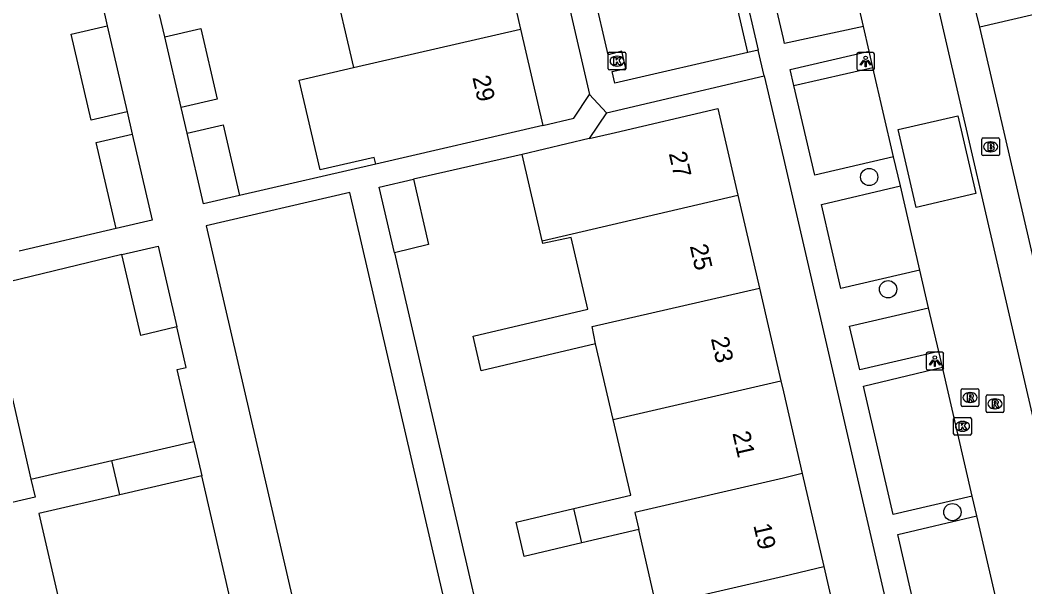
# Model space of a CAD drawing. Extents: x 156414 to 157775, y 382335 to 383765.
# Drawn here: x 156956.8 to 157013.7, y 383265.8 to 383297.9 of the extents above; entities that cross this region are included whole.
import ezdxf

# ---------------------------------------------------------------- set-up
doc = ezdxf.new("R2010")
doc.units = 0
for name, color, linetype in [('IMGEO_Boom', 7, 'Continuous'), ('IMGEO_Brandkraan', 7, 'Continuous'), ('IMGEO_Haag', 7, 'Continuous'), ('IMGEO_Kolk', 7, 'Continuous'), ('IMGEO_Lichtpunt', 7, 'Continuous'), ('IMGEO_Pand', 7, 'Continuous'), ('IMGEO_Pand_nummerreeks', 7, 'Continuous'), ('IMGEO_Rijbaan_lokaal_gesloten', 7, 'Continuous'), ('IMGEO_Rijbaan_lokaal_open', 7, 'Continuous'), ('IMGEO_Rioolput', 7, 'Continuous'), ('IMGEO_Voetpad_open', 7, 'Continuous')]:
    doc.layers.add(name, color=color, linetype=linetype)

msp = doc.modelspace()

# ---------------------------------------------------------------- linework, layer by layer
at = {"layer": 'IMGEO_Boom'}
for centre in [(157004.858, 383288.984), (157005.929, 383282.631), (157009.566, 383270.016)]:
    msp.add_circle(centre, 0.489, dxfattribs=at)
at = {"layer": 'IMGEO_Brandkraan'}
for p, q in [((157011.227, 383290.267), (157011.227, 383291.119)), ((157011.302, 383291.193), (157012.154, 383291.193)), ((157011.715, 383290.973), (157011.74, 383290.973)), ((157012.228, 383291.119), (157012.228, 383290.267)), ((157012.154, 383290.193), (157011.302, 383290.193)), ((157011.738, 383290.413), (157011.713, 383290.413))]:
    msp.add_line(p, q, dxfattribs=at)
for points in [[(157011.227, 383290.267), (157011.227, 383291.119)], [(157011.302, 383291.193), (157012.154, 383291.193)], [(157011.575, 383290.893), (157011.575, 383290.493), (157011.788, 383290.493)], [(157011.806, 383290.893), (157011.575, 383290.893)], [(157011.754, 383290.812), (157011.7, 383290.812), (157011.7, 383290.736)], [(157012.228, 383291.119), (157012.228, 383290.267)], [(157012.154, 383290.193), (157011.302, 383290.193)], [(157011.7, 383290.736), (157011.753, 383290.736)], [(157011.762, 383290.66), (157011.7, 383290.66), (157011.7, 383290.579)], [(157011.7, 383290.579), (157011.762, 383290.579)]]:
    msp.add_lwpolyline(points, dxfattribs=at)
for centre, radius, start, end in [((157011.304, 383291.117), 0.0765, 91.552, 178.448), ((157011.304, 383291.117), 0.0765, 91.552, 178.448), ((157011.755, 383290.774), 0.0379, 267.8285, 90.9355), ((157011.81, 383290.748), 0.145, 59.4692, 91.5367), ((157011.835, 383290.795), 0.0922, 285.5137, 58.1501), ((157012.152, 383291.117), 0.0765, 1.552, 88.448), ((157012.152, 383291.117), 0.0765, 1.552, 88.448), ((157011.304, 383290.269), 0.0765, 181.552, 268.448), ((157011.304, 383290.269), 0.0765, 181.552, 268.448), ((157011.763, 383290.619), 0.0404, 269.8759, 90.5077), ((157011.794, 383290.744), 0.251, 268.6676, 293.5347), ((157011.84, 383290.603), 0.105, 301.3115, 78.989), ((157012.152, 383290.269), 0.0765, 271.552, 358.448), ((157012.152, 383290.269), 0.0765, 271.552, 358.448)]:
    msp.add_arc(centre, radius, start, end, dxfattribs=at)
for centre, major_axis, ratio, start_param, end_param in [((157011.714, 383290.693), (-0.387, 0.002), 0.722429, 4.712389, 7.853982), ((157011.739, 383290.693), (-0.39, 0.002), 0.717154, 1.570796, 4.712389)]:
    msp.add_ellipse(centre, major_axis=major_axis, ratio=ratio, start_param=start_param, end_param=end_param, dxfattribs=at)
at = {"layer": 'IMGEO_Haag'}
msp.add_lwpolyline([(156997.985, 383296.033), (156996.777, 383301.261)], dxfattribs=at)
at = {"layer": 'IMGEO_Kolk'}
for p, q in [((156990.09, 383295.115), (156990.09, 383295.967)), ((156990.165, 383296.041), (156991.017, 383296.041)), ((156991.091, 383295.967), (156991.091, 383295.115)), ((156990.578, 383295.821), (156990.603, 383295.821)), ((156991.017, 383295.041), (156990.165, 383295.041)), ((156990.601, 383295.261), (156990.576, 383295.261)), ((157009.637, 383274.448), (157009.637, 383275.3)), ((157009.712, 383275.374), (157010.564, 383275.374)), ((157010.125, 383275.154), (157010.15, 383275.154)), ((157010.638, 383275.3), (157010.638, 383274.448)), ((157010.564, 383274.374), (157009.712, 383274.374)), ((157010.148, 383274.594), (157010.123, 383274.594))]:
    msp.add_line(p, q, dxfattribs=at)
for points in [[(156990.09, 383295.115), (156990.09, 383295.967)], [(156990.165, 383296.041), (156991.017, 383296.041)], [(156991.091, 383295.967), (156991.091, 383295.115)], [(156990.411, 383295.741), (156990.534, 383295.741), (156990.534, 383295.59), (156990.664, 383295.741), (156990.828, 383295.741), (156990.682, 383295.59), (156990.835, 383295.341), (156990.683, 383295.341), (156990.598, 383295.505), (156990.534, 383295.438), (156990.534, 383295.341), (156990.411, 383295.341), (156990.411, 383295.741)], [(156991.017, 383295.041), (156990.165, 383295.041)], [(157009.637, 383274.448), (157009.637, 383275.3)], [(157009.712, 383275.374), (157010.564, 383275.374)], [(157009.958, 383275.074), (157010.081, 383275.074), (157010.081, 383274.923), (157010.211, 383275.074), (157010.375, 383275.074), (157010.229, 383274.923), (157010.382, 383274.674), (157010.23, 383274.674), (157010.145, 383274.838), (157010.081, 383274.771), (157010.081, 383274.674), (157009.958, 383274.674), (157009.958, 383275.074)], [(157010.638, 383275.3), (157010.638, 383274.448)], [(157010.564, 383274.374), (157009.712, 383274.374)]]:
    msp.add_lwpolyline(points, dxfattribs=at)
for centre, start, end in [((156990.167, 383295.965), 91.552, 178.448), ((156990.167, 383295.965), 91.552, 178.448), ((156991.015, 383295.965), 1.552, 88.448), ((156991.015, 383295.965), 1.552, 88.448), ((156990.167, 383295.117), 181.552, 268.448), ((156990.167, 383295.117), 181.552, 268.448), ((156991.015, 383295.117), 271.552, 358.448), ((156991.015, 383295.117), 271.552, 358.448), ((157009.714, 383275.298), 91.552, 178.448), ((157009.714, 383275.298), 91.552, 178.448), ((157010.562, 383275.298), 1.552, 88.448), ((157010.562, 383275.298), 1.552, 88.448), ((157009.714, 383274.45), 181.552, 268.448), ((157009.714, 383274.45), 181.552, 268.448), ((157010.562, 383274.45), 271.552, 358.448), ((157010.562, 383274.45), 271.552, 358.448)]:
    msp.add_arc(centre, 0.0765, start, end, dxfattribs=at)
for centre, major_axis, ratio, start_param, end_param in [((156990.577, 383295.541), (-0.387, 0.002), 0.722429, 4.712389, 7.853982), ((156990.602, 383295.541), (-0.39, 0.002), 0.717154, 1.570796, 4.712389), ((157010.124, 383274.874), (-0.387, 0.002), 0.722429, 4.712389, 7.853982), ((157010.149, 383274.874), (-0.39, 0.002), 0.717154, 1.570796, 4.712389)]:
    msp.add_ellipse(centre, major_axis=major_axis, ratio=ratio, start_param=start_param, end_param=end_param, dxfattribs=at)
at = {"layer": 'IMGEO_Lichtpunt'}
for p, q in [((157004.158, 383295.933), (157004.158, 383295.126)), ((157004.158, 383295.933), (157004.158, 383295.126)), ((157005.06, 383296.028), (157004.252, 383296.028)), ((157005.06, 383296.028), (157004.252, 383296.028)), ((157005.154, 383295.126), (157005.154, 383295.933)), ((157005.154, 383295.126), (157005.154, 383295.933)), ((157004.252, 383295.032), (157005.06, 383295.032)), ((157004.252, 383295.032), (157005.06, 383295.032)), ((157008.076, 383278.968), (157008.076, 383278.161)), ((157008.076, 383278.968), (157008.076, 383278.161)), ((157008.978, 383279.063), (157008.17, 383279.063)), ((157008.978, 383279.063), (157008.17, 383279.063)), ((157009.072, 383278.161), (157009.072, 383278.968)), ((157009.072, 383278.161), (157009.072, 383278.968)), ((157008.17, 383278.067), (157008.978, 383278.067)), ((157008.17, 383278.067), (157008.978, 383278.067))]:
    msp.add_line(p, q, dxfattribs=at)
for points in [[(157004.532, 383295.597), (157004.571, 383295.569), (157004.383, 383295.307), (157004.345, 383295.334), (157004.532, 383295.597)], [(157004.634, 383295.549), (157004.681, 383295.549), (157004.681, 383295.227), (157004.634, 383295.227), (157004.634, 383295.549)], [(157004.744, 383295.569), (157004.782, 383295.596), (157004.969, 383295.334), (157004.93, 383295.306), (157004.744, 383295.569)], [(157008.45, 383278.632), (157008.489, 383278.604), (157008.301, 383278.342), (157008.263, 383278.369), (157008.45, 383278.632)], [(157008.552, 383278.584), (157008.599, 383278.584), (157008.599, 383278.262), (157008.552, 383278.262), (157008.552, 383278.584)], [(157008.662, 383278.604), (157008.7, 383278.631), (157008.887, 383278.369), (157008.848, 383278.341), (157008.662, 383278.604)]]:
    msp.add_lwpolyline(points, dxfattribs=at)
for centre in [(157004.657, 383295.731), (157008.575, 383278.766)]:
    msp.add_circle(centre, 0.0994, dxfattribs=at)
for centre, start, end in [((157004.252, 383295.933), 90, 180), ((157004.252, 383295.933), 90, 180), ((157005.06, 383295.933), 0, 90), ((157005.06, 383295.933), 0, 90), ((157004.252, 383295.126), 180, 270), ((157004.252, 383295.126), 180, 270), ((157005.06, 383295.126), 270, 0), ((157005.06, 383295.126), 270, 360), ((157008.17, 383278.968), 90, 180), ((157008.17, 383278.968), 90, 180), ((157008.978, 383278.968), 0, 90), ((157008.978, 383278.968), 0, 90), ((157008.17, 383278.161), 180, 270), ((157008.17, 383278.161), 180, 270), ((157008.978, 383278.161), 270, 0), ((157008.978, 383278.161), 270, 360)]:
    msp.add_arc(centre, 0.0946, start, end, dxfattribs=at)
at = {"layer": 'IMGEO_Pand'}
for points in [[(156983.909, 383302.633), (156985.13, 383297.355)], [(156974.449, 383300.442), (156975.67, 383295.176)], [(156962.867, 383292.67), (156960.82, 383292.197), (156959.695, 383297.069), (156961.741, 383297.541)], [(156961.741, 383297.541), (156962.867, 383292.67)], [(156965, 383296.912), (156967.033, 383297.384), (156967.952, 383293.398), (156965.916, 383292.925)], [(156975.67, 383295.176), (156985.13, 383297.355)], [(156985.13, 383297.355), (156986.391, 383291.903)], [(156965.916, 383292.925), (156965, 383296.912)], [(156976.936, 383289.715), (156976.849, 383290.091), (156973.786, 383289.381), (156972.606, 383294.47), (156975.67, 383295.176)], [(156989.017, 383291.156), (156990.262, 383291.448), (156990.496, 383291.502), (156996.296, 383292.862), (156997.427, 383287.962)], [(156966.266, 383291.456), (156968.3, 383291.929), (156969.219, 383287.943)], [(156986.391, 383291.903), (156976.936, 383289.715)], [(156962.245, 383286.062), (156961.107, 383290.942), (156963.153, 383291.412)], [(156963.153, 383291.412), (156964.273, 383286.535), (156962.245, 383286.062)], [(156969.219, 383287.943), (156967.185, 383287.47), (156966.266, 383291.456)], [(156989.017, 383291.156), (156985.225, 383290.267)], [(156986.355, 383285.365), (156985.225, 383290.267)], [(156977.987, 383284.694), (156977.132, 383288.402), (156979.067, 383288.865)], [(156979.067, 383288.865), (156979.922, 383285.156), (156977.987, 383284.694)], [(156986.355, 383285.365), (156997.427, 383287.962)], [(156997.427, 383287.962), (156998.642, 383282.701)], [(156962.569, 383284.603), (156964.615, 383285.077), (156965.676, 383280.495)], [(156989.378, 383279.54), (156982.896, 383278.023), (156982.443, 383279.978), (156988.926, 383281.496), (156987.985, 383285.558), (156986.389, 383285.216), (156986.355, 383285.365)], [(156965.676, 383280.495), (156963.631, 383280.021), (156962.569, 383284.603)], [(156989.378, 383279.54), (156989.173, 383280.516), (156998.642, 383282.701)], [(156998.642, 383282.701), (156999.856, 383277.441)], [(156990.372, 383275.252), (156989.378, 383279.54)], [(156990.372, 383275.252), (156999.856, 383277.441)], [(156999.856, 383277.441), (156999.999, 383276.823), (157001.068, 383272.199)], [(156956.317, 383276.682), (156957.421, 383271.885)], [(156988.151, 383270.217), (156991.364, 383270.969), (156990.372, 383275.252)], [(156962.001, 383272.94), (156966.632, 383274.006)], [(156966.632, 383274.006), (156967.082, 383272.063)], [(156957.421, 383271.885), (156962.001, 383272.94)], [(156962.448, 383270.996), (156962.001, 383272.94)], [(156967.082, 383272.063), (156962.448, 383270.996)], [(157001.068, 383272.199), (156999.999, 383271.933), (156991.602, 383269.995), (156991.813, 383269.027)], [(157001.068, 383272.199), (157002.283, 383266.937)], [(156957.421, 383271.885), (156957.657, 383270.856), (156948.186, 383268.666)], [(156962.448, 383270.996), (156957.868, 383269.942), (156958.999, 383265.031)], [(156988.6, 383268.276), (156985.324, 383267.511), (156984.879, 383269.451), (156988.151, 383270.217)], [(156988.6, 383268.276), (156988.151, 383270.217)], [(156991.813, 383269.027), (156988.6, 383268.276)], [(156992.808, 383264.733), (156991.813, 383269.027)], [(156992.808, 383264.733), (157000, 383266.394), (157002.283, 383266.937)], [(157002.283, 383266.937), (157003.497, 383261.676)]]:
    msp.add_lwpolyline(points, dxfattribs=at)
at = {"layer": 'IMGEO_Rijbaan_lokaal_gesloten'}
for points in [[(156980.593, 383420.637), (156990.238, 383378.696), (156998.031, 383344.954), (156999.999, 383336.439), (157009.175, 383296.743), (157019.993, 383250), (157021.473, 383243.603), (157022.585, 383239.002), (157023.799, 383234.506), (157024.387, 383232.793)], [(157004.529, 383297.505), (157003.339, 383302.655)], [(157004.856, 383296.101), (157004.529, 383297.505)], [(157005.067, 383295.191), (157004.856, 383296.101)], [(157006.24, 383290.133), (157005.067, 383295.191)], [(157006.621, 383288.49), (157006.24, 383290.133)], [(157007.731, 383283.702), (157006.621, 383288.49)], [(157008.223, 383281.58), (157007.731, 383283.702)], [(157008.793, 383279.117), (157008.223, 383281.58)], [(157009, 383278.225), (157008.793, 383279.117)], [(157010.694, 383270.92), (157009, 383278.225)], [(157010.953, 383269.802), (157010.694, 383270.92)], [(157012.1, 383264.854), (157010.953, 383269.802)]]:
    msp.add_lwpolyline(points, dxfattribs=at)
at = {"layer": 'IMGEO_Rijbaan_lokaal_open'}
msp.add_lwpolyline([(157007.519, 383287.264), (157006.497, 383291.668), (157009.87, 383292.451), (157010.892, 383288.047), (157007.519, 383287.264)], dxfattribs=at)
at = {"layer": 'IMGEO_Rioolput'}
for p, q in [((157010.065, 383276.078), (157010.065, 383276.93)), ((157010.14, 383277.004), (157010.992, 383277.004)), ((157010.553, 383276.784), (157010.578, 383276.784)), ((157011.066, 383276.93), (157011.066, 383276.078)), ((157011.473, 383275.722), (157011.473, 383276.574)), ((157011.548, 383276.648), (157012.4, 383276.648)), ((157012.474, 383276.574), (157012.474, 383275.722)), ((157010.992, 383276.004), (157010.14, 383276.004)), ((157010.576, 383276.224), (157010.551, 383276.224)), ((157011.961, 383276.428), (157011.986, 383276.428)), ((157012.4, 383275.648), (157011.548, 383275.648)), ((157011.984, 383275.868), (157011.959, 383275.868))]:
    msp.add_line(p, q, dxfattribs=at)
for points in [[(157010.065, 383276.078), (157010.065, 383276.93)], [(157010.14, 383277.004), (157010.992, 383277.004)], [(157010.654, 383276.702), (157010.402, 383276.704), (157010.402, 383276.304)], [(157010.58, 383276.623), (157010.526, 383276.623), (157010.526, 383276.542)], [(157010.526, 383276.542), (157010.578, 383276.542)], [(157011.066, 383276.93), (157011.066, 383276.078)], [(157011.473, 383275.722), (157011.473, 383276.574)], [(157011.548, 383276.648), (157012.4, 383276.648)], [(157012.474, 383276.574), (157012.474, 383275.722)], [(157010.992, 383276.004), (157010.14, 383276.004)], [(157010.402, 383276.304), (157010.526, 383276.304), (157010.526, 383276.466), (157010.537, 383276.466)], [(157010.584, 383276.437), (157010.655, 383276.304), (157010.795, 383276.304), (157010.73, 383276.43)], [(157012.062, 383276.346), (157011.81, 383276.348), (157011.81, 383275.948)], [(157011.81, 383275.948), (157011.934, 383275.948), (157011.934, 383276.11), (157011.945, 383276.11)], [(157011.988, 383276.267), (157011.934, 383276.267), (157011.934, 383276.186)], [(157011.934, 383276.186), (157011.986, 383276.186)], [(157011.992, 383276.081), (157012.063, 383275.948), (157012.203, 383275.948), (157012.138, 383276.074)], [(157012.4, 383275.648), (157011.548, 383275.648)]]:
    msp.add_lwpolyline(points, dxfattribs=at)
for centre, radius, start, end in [((157010.142, 383276.928), 0.0765, 91.552, 178.448), ((157010.142, 383276.928), 0.0765, 91.552, 178.448), ((157010.562, 383276.731), 0.19, 274.7715, 282.9687), ((157010.586, 383276.527), 0.0964, 77.0061, 93.1865), ((157010.6, 383276.584), 0.0378, 276.6634, 79.6772), ((157010.653, 383276.592), 0.109, 350.3612, 89.416), ((157010.651, 383276.592), 0.112, 277.5842, 350.9817), ((157010.99, 383276.928), 0.0765, 1.552, 88.448), ((157010.99, 383276.928), 0.0765, 1.552, 88.448), ((157011.55, 383276.572), 0.0765, 91.552, 178.448), ((157011.55, 383276.572), 0.0765, 91.552, 178.448), ((157012.398, 383276.572), 0.0765, 1.552, 88.448), ((157012.398, 383276.572), 0.0765, 1.552, 88.448), ((157010.142, 383276.08), 0.0765, 181.552, 268.448), ((157010.142, 383276.08), 0.0765, 181.552, 268.448), ((157010.536, 383276.413), 0.0533, 26.0293, 88.6989), ((157010.635, 383276.377), 0.108, 29.5134, 73.7905), ((157010.99, 383276.08), 0.0765, 271.552, 358.448), ((157010.99, 383276.08), 0.0765, 271.552, 358.448), ((157011.944, 383276.057), 0.0533, 26.0293, 88.6989), ((157011.97, 383276.375), 0.19, 274.7715, 282.9687), ((157011.994, 383276.171), 0.0964, 77.0061, 93.1865), ((157012.008, 383276.228), 0.0378, 276.6634, 79.6772), ((157012.061, 383276.236), 0.109, 350.3612, 89.416), ((157012.059, 383276.236), 0.112, 277.5842, 350.9817), ((157012.043, 383276.021), 0.108, 29.5134, 73.7905), ((157011.55, 383275.724), 0.0765, 181.552, 268.448), ((157011.55, 383275.724), 0.0765, 181.552, 268.448), ((157012.398, 383275.724), 0.0765, 271.552, 358.448), ((157012.398, 383275.724), 0.0765, 271.552, 358.448)]:
    msp.add_arc(centre, radius, start, end, dxfattribs=at)
for centre, major_axis, ratio, start_param, end_param in [((157010.552, 383276.504), (-0.387, 0.002), 0.722429, 4.712389, 7.853982), ((157010.577, 383276.504), (-0.39, 0.002), 0.717154, 1.570796, 4.712389), ((157011.96, 383276.148), (-0.387, 0.002), 0.722429, 4.712389, 7.853982), ((157011.985, 383276.148), (-0.39, 0.002), 0.717154, 1.570796, 4.712389)]:
    msp.add_ellipse(centre, major_axis=major_axis, ratio=ratio, start_param=start_param, end_param=end_param, dxfattribs=at)
at = {"layer": 'IMGEO_Voetpad_open'}
for points in [[(156978.451, 383339.478), (156989.034, 383293.66)], [(156993.49, 383318.149), (156998.568, 383296.168)], [(157004.529, 383297.505), (157000.066, 383296.533), (156999.999, 383296.816), (156998.875, 383301.652), (157003.339, 383302.655)], [(157011.12, 383297.472), (157010.762, 383298.913), (157015.716, 383300.081)], [(156997.985, 383296.033), (156990.462, 383294.288), (156990.304, 383294.951), (156991.079, 383295.122), (156990.861, 383296.106), (156990.084, 383295.906), (156989.27, 383299.432)], [(157020.022, 383299.533), (157017.532, 383298.957), (157011.12, 383297.472)], [(156961.447, 383298.8), (156961.741, 383297.541)], [(156965, 383296.912), (156964.699, 383298.189)], [(157022.303, 383249.153), (157022.107, 383250), (157011.12, 383297.472)], [(156998.568, 383296.168), (156997.985, 383296.033)], [(156998.923, 383294.706), (156998.568, 383296.168)], [(157000.601, 383294.16), (157000.391, 383295.07), (157004.856, 383296.101)], [(157000.601, 383294.16), (157005.067, 383295.191)], [(156989.997, 383292.62), (156992.482, 383293.204), (156998.923, 383294.706)], [(156998.923, 383294.706), (156999.999, 383290.051), (157009.258, 383250), (157010.096, 383246.373)], [(157006.24, 383290.133), (157001.773, 383289.088), (157000.601, 383294.16)], [(156986.391, 383291.903), (156988.145, 383292.315), (156989.034, 383293.66)], [(156989.034, 383293.66), (156989.997, 383292.62)], [(156962.867, 383292.67), (156963.153, 383291.412)], [(156966.266, 383291.456), (156965.916, 383292.925)], [(156989.997, 383292.62), (156989.017, 383291.156)], [(156985.225, 383290.267), (156979.067, 383288.865)], [(156976.936, 383289.715), (156969.219, 383287.943)], [(157007.731, 383283.702), (157003.254, 383282.677), (157002.155, 383287.437), (157006.621, 383288.49)], [(156975.468, 383288.109), (156967.337, 383286.226), (156976.483, 383246.73), (156984.614, 383248.613), (156975.468, 383288.109)], [(156962.245, 383286.062), (156956.757, 383284.782)], [(156962.569, 383284.603), (156954.922, 383282.741)], [(156977.987, 383284.694), (156986.839, 383246.471), (156992.046, 383242.187), (156997.726, 383243.502)], [(157008.793, 383279.117), (157004.32, 383278.066), (157003.747, 383280.544), (157008.223, 383281.58)], [(156966.632, 383274.006), (156965.693, 383278.091), (156966.203, 383278.209), (156965.676, 383280.495)], [(157010.694, 383270.92), (157006.211, 383269.881), (157004.531, 383277.15), (157009, 383278.225)], [(156969.337, 383262.323), (156967.082, 383272.063)], [(157012.1, 383264.854), (157007.608, 383263.831), (157006.47, 383268.76), (157010.953, 383269.802)]]:
    msp.add_lwpolyline(points, dxfattribs=at)

# ---------------------------------------------------------------- texts
at = {"layer": 'IMGEO_Pand_nummerreeks'}
for s, rotation, p in [('29', 283.0231, (156982.396, 383294.622)), ('27', 282.8169, (156993.51, 383290.32)), ('25', 282.8153, (156994.702, 383285.08)), ('23', 282.8153, (156995.894, 383279.839)), ('21', 282.8153, (156997.111, 383274.489)), ('19', 282.8153, (156998.298, 383269.271))]:
    msp.add_text(s, height=1, rotation=rotation, dxfattribs=at).set_placement(p)

doc.saveas('drawing.dxf')
